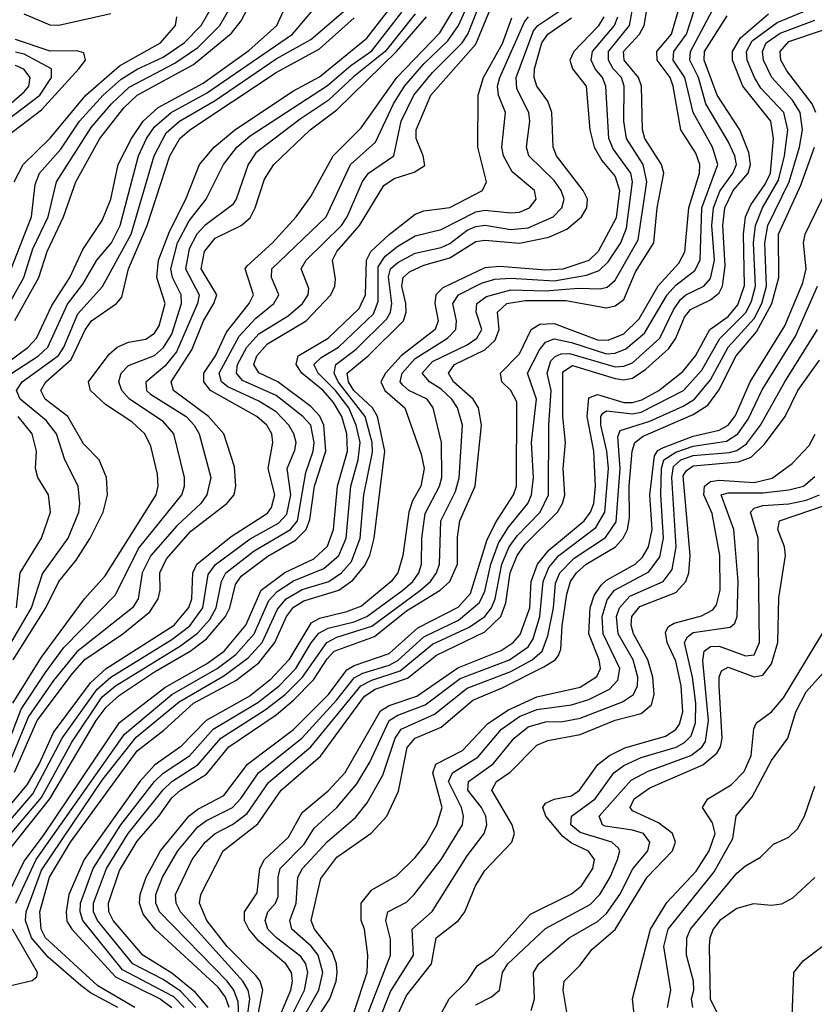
# Model space of a CAD drawing. Header units: inches. Extents: x 501365 to 657855, y 482276 to 547543.
# Tile 834 of 957: x 634240 to 636069, y 486937 to 489203. Entities that reach past the tile are written whole.
import ezdxf

# ---------------------------------------------------------------- set-up
doc = ezdxf.new("R2010")
doc.units = ezdxf.units.IN
doc.header["$MEASUREMENT"] = 0
doc.layers.add('A6438', color=7, linetype='Continuous')

msp = doc.modelspace()

# ---------------------------------------------------------------- linework, layer by layer
at = {"layer": 'A6438', "color": 5}
for points, elevation in [([(634165.7, 487334.3), (634257.4, 487442.6), (634284.8, 487490), (634317.5, 487562.5), (634402.9, 487677.1), (634439.2, 487710), (634595.2, 487810), (634629.3, 487850.7), (634635.9, 487870), (634638.1, 487930), (634647.6, 487950), (634726.3, 488013.7), (634810, 488067.2), (634819.6, 488080.4), (634827.2, 488110), (634811.9, 488170), (634822.4, 488230), (634820.4, 488250), (634808.4, 488270), (634785.8, 488290), (634679.4, 488350), (634663.4, 488370), (634663.7, 488390), (634690.4, 488429.6), (634716, 488484), (634767.9, 488550), (634778.1, 488570), (634758.9, 488630), (634763.4, 488636.6), (634821.8, 488690), (634876.6, 488750), (634910, 488796.6), (634961.2, 488890), (635025.7, 488954.3), (635107.8, 489070), (635206.7, 489173.3), (635266.6, 489273.4)], 3380), ([(634645.1, 486930), (634610, 486967.3), (634570, 486994.4), (634500.5, 487030), (634418.8, 487130), (634410.1, 487150), (634409.8, 487170), (634439.8, 487250), (634489.7, 487330.3), (634570, 487431), (634590.1, 487449.9), (634651, 487489), (634702.8, 487550), (634804.9, 487615.1), (634850.6, 487650), (634891.1, 487690), (634946.8, 487770), (634970, 487782), (635050, 487807.3), (635162.2, 487890), (635185.1, 487910), (635199.1, 487930), (635206.3, 487950), (635209.3, 488050), (635242.6, 488117.4), (635251.3, 488148.7), (635259, 488270), (635247.4, 488310), (635234.4, 488330), (635210, 488352.7), (635182.8, 488370), (635166.4, 488390), (635190, 488416.6), (635270, 488454.9), (635292.3, 488470), (635303.7, 488490), (635290.2, 488530), (635292, 488550), (635313.9, 488566.1), (635370, 488581.3), (635450, 488579.3), (635525.3, 488585.3), (635575.8, 488584.2), (635592.1, 488587.9), (635610, 488604.1), (635663.1, 488696.9), (635683.5, 488830), (635675.1, 488870), (635636.2, 488930), (635630.6, 488970), (635631, 489050), (635624.5, 489070), (635605.5, 489090), (635594.6, 489110), (635594.8, 489130), (635643, 489190), (635657.8, 489270)], 3140), ([(634178.4, 488390), (634259.3, 488450), (634278.9, 488470), (634314.2, 488545.8), (634355.2, 488610), (634385.5, 488674.5), (634430, 488741.2), (634450, 488790), (634466.8, 488870), (634497.1, 488930), (634524.2, 488970), (634558.8, 489001.2), (634662.4, 489057.6), (634767.3, 489132.7), (634831.6, 489190), (634858.3, 489250)], 3580), ([(634181.2, 487318.8), (634270, 487421.7), (634338, 487550), (634417.9, 487662.1), (634450, 487690.4), (634590, 487776.4), (634631.5, 487808.5), (634661.7, 487850), (634673.9, 487926.1), (634690.4, 487949.6), (634770, 488008.8), (634835.8, 488044.2), (634854.8, 488065.2), (634863.7, 488110), (634855.2, 488170), (634872.8, 488212.8), (634876.2, 488230), (634871, 488250), (634859.6, 488270), (634830, 488301), (634790, 488325.5), (634718.7, 488358.7), (634704.4, 488370), (634699.1, 488390), (634745.3, 488474.7), (634783.5, 488516.5), (634824.8, 488550), (634836, 488570), (634819.8, 488610), (634820.4, 488630), (634945.3, 488750), (635001.5, 488870), (635058.5, 488921.5), (635100, 489010), (635125.7, 489050), (635170, 489101.5), (635225.5, 489154.5), (635249.5, 489190), (635276.6, 489250)], 3360), ([(634197, 487303), (634290, 487413.2), (634360.2, 487540.2), (634430, 487644.6), (634460.4, 487670), (634610, 487762.2), (634648.8, 487791.2), (634677.3, 487822.7), (634692.5, 487850), (634704.7, 487910), (634714.7, 487930), (634779.2, 487980.8), (634863.4, 488030), (634879.5, 488050), (634898.8, 488161.2), (634915.2, 488210), (634917.4, 488230), (634910.1, 488270), (634891.7, 488290), (634830, 488338), (634752.9, 488372.9), (634738.6, 488390), (634741.2, 488410), (634762.9, 488450), (634790, 488480.1), (634858.1, 488521.9), (634890.5, 488550), (634903.5, 488570), (634905, 488585), (634888.1, 488630), (634899.5, 488650), (634980.2, 488730), (634993.3, 488750), (635029.2, 488830.8), (635042.7, 488850), (635100.8, 488890), (635117.6, 488970), (635147.2, 489030), (635190, 489082.1), (635258.4, 489150), (635271.4, 489170), (635302.4, 489250)], 3340), ([(634204.9, 488530), (634249.2, 488610), (634270, 488676.3), (634305.4, 488750), (634324.8, 488830), (634404.8, 488955.2), (634451.4, 489010), (634491.7, 489048.3), (634596.7, 489103.3), (634650, 489139.6), (634700.8, 489190), (634723.9, 489230)], 3640), ([(634214.6, 487290), (634309.6, 487410), (634416, 487590), (634438.8, 487621.2), (634470, 487648.5), (634550, 487702.1), (634632.6, 487750), (634670, 487778), (634713.6, 487830), (634723.2, 487850), (634736.8, 487903.2), (634750, 487922.7), (634811.1, 487968.9), (634874.6, 488005.4), (634899.2, 488030), (634907.4, 488052.6), (634918.7, 488130), (634944.2, 488210), (634939.7, 488270), (634930.8, 488290.8), (634910, 488312.8), (634833.9, 488370), (634790.5, 488390.5), (634778.7, 488410), (634785.4, 488430), (634810, 488457.4), (634899.6, 488510), (634955.7, 488570), (634965.3, 488590), (634966.4, 488606.4), (634960, 488650), (634970, 488670), (635021.8, 488730), (635078.3, 488821.7), (635101.9, 488838.1), (635147.4, 488852.6), (635172.4, 488867.6), (635168.6, 488890), (635152.1, 488930), (635152.5, 488950), (635186.4, 489030), (635290, 489147), (635331.8, 489250)], 3320), ([(634220.5, 488630), (634266.8, 488750), (634275.9, 488824.1), (634285.5, 488850), (634334.4, 488905.6), (634377.5, 488970), (634432.3, 489030), (634473.4, 489066.6), (634510, 489089.5), (634570, 489117.1), (634618.8, 489150), (634657.6, 489190), (634680.4, 489230)], 3660), ([(634224.5, 487630), (634290, 487736.2), (634389, 487870), (634436.5, 487923.5), (634554.3, 488110), (634558.6, 488130), (634557, 488157), (634541.4, 488221.4), (634528.2, 488250), (634498, 488278), (634437.4, 488317.4), (634403, 488350), (634398.6, 488370), (634446.2, 488433.8), (634464, 488450), (634490, 488461.5), (634530, 488468.4), (634550, 488481.6), (634561, 488499), (634574.4, 488550), (634555.9, 488610), (634559.7, 488650), (634584.4, 488715.6), (634622.2, 488790), (634653.6, 488870), (634687.3, 488910), (634735.2, 488950), (634870, 489039.5), (634930, 489072), (635038.8, 489161.2), (635100.1, 489239.9)], 3480), ([(634229, 488511), (634284.2, 488610), (634302.9, 488670), (634340.7, 488750), (634369.3, 488830), (634424.2, 488930), (634479.4, 489000.6), (634510, 489030), (634639.6, 489100.4), (634727.7, 489172.3), (634750, 489200.7), (634764.8, 489230)], 3620), ([(634465.7, 486930), (634403.2, 486963.2), (634380.5, 486980.5), (634305.4, 487045.4), (634267.5, 487090), (634253.3, 487130), (634254.7, 487150), (634290, 487246.2), (634430, 487452.8), (634507.7, 487552.3), (634606.7, 487633.3), (634710, 487692.9), (634765.7, 487734.3), (634798.1, 487770), (634833.4, 487846.6), (634852.9, 487870), (634890, 487892), (634951.5, 487910), (634980.5, 487930), (635003.6, 487956.4), (635023.5, 488010), (635031.8, 488110), (635051.7, 488208.3), (635051.3, 488230), (635034.9, 488290), (634973.2, 488370), (634963.3, 488390), (634967.2, 488410), (635014.6, 488445.4), (635085.1, 488514.9), (635093.4, 488530), (635096.6, 488550), (635088.7, 488611.3), (635093.5, 488630), (635110, 488644.7), (635150, 488666.1), (635210, 488679.3), (635230, 488688.4), (635270, 488718.6), (635290, 488727.4), (635310.3, 488730.3), (635370, 488720.3), (635410, 488724.2), (635468, 488750), (635487.7, 488770), (635492.7, 488790), (635485.9, 488810), (635470, 488833.2), (635411.9, 488890), (635406.5, 488910), (635413.9, 488970), (635411.6, 488990), (635384, 489044), (635382.4, 489070), (635422.4, 489177.6), (635432.1, 489190), (635490, 489228.4)], 3240), ([(634673.8, 486930), (634644.6, 486964.6), (634590, 487008.9), (634523.1, 487050), (634455.1, 487130), (634445.5, 487150), (634444.5, 487170), (634470, 487245.2), (634510, 487312.8), (634560, 487370), (634590, 487412), (634610, 487430.2), (634670, 487466.5), (634721.5, 487530), (634830, 487603.1), (634870, 487636.9), (634916.4, 487683.6), (634947.4, 487732.6), (634963.6, 487750), (635056.5, 487783.5), (635130, 487843), (635207.9, 487890), (635230, 487910.4), (635247.4, 487950), (635247.7, 488012.3), (635253.1, 488050), (635288.1, 488130), (635302.9, 488270), (635295.6, 488310), (635283.3, 488330), (635238.3, 488370), (635226.7, 488390), (635240.8, 488410), (635310, 488443.5), (635334.2, 488465.8), (635343.6, 488490), (635339.6, 488530), (635361.2, 488550), (635403.3, 488556.7), (635497, 488557), (635590, 488540), (635610, 488544.6), (635630, 488559.2), (635657.3, 488622.7), (635699.3, 488690), (635707, 488770), (635722.3, 488850), (635717.1, 488870), (635678.2, 488930), (635673.5, 488950), (635670.9, 489050), (635663.9, 489070), (635630.7, 489110), (635629.8, 489130), (635666.5, 489170), (635677.4, 489190), (635687, 489250)], 3120), ([(634721.7, 486930), (634713.6, 486953.6), (634696.8, 486976.8), (634551.9, 487110), (634524.4, 487144.4), (634515.5, 487170), (634517.6, 487190), (634531.1, 487230), (634563.7, 487290), (634630, 487370.9), (634650, 487386.2), (634710, 487417.9), (634764.4, 487490), (634870.4, 487569.6), (634951, 487650), (634993.1, 487706.9), (635010, 487717), (635090, 487744.7), (635156.5, 487803.5), (635248.7, 487851.3), (635277.5, 487882.5), (635315, 488005), (635334.9, 488045.1), (635376.7, 488110), (635383.4, 488130), (635384, 488324), (635370, 488349.9), (635349.6, 488370), (635346.4, 488390), (635390, 488434.2), (635417.3, 488490), (635437.3, 488502.7), (635470, 488504), (635570, 488466.8), (635594.2, 488465.8), (635630, 488480), (635665.2, 488514.8), (635709.1, 488590.9), (635756.7, 488643.3), (635770.6, 488669.4), (635780, 488770), (635804, 488850), (635805.4, 488870), (635796.3, 488896.3), (635761.7, 488950), (635743.5, 489050), (635736.6, 489070), (635706.7, 489110), (635706, 489130), (635740.1, 489170), (635763.1, 489250)], 3080), ([(634197, 487730), (634266.9, 487850), (634292.1, 487927.9), (634351.3, 488010), (634376.1, 488070), (634378.7, 488090), (634374.7, 488130), (634343.5, 488190), (634324.7, 488250), (634301.2, 488281.2), (634241.2, 488330), (634232.6, 488350), (634245.4, 488370), (634329.3, 488430.7), (634341.8, 488450), (634373.6, 488526.4), (634430.8, 488589.2), (634496.9, 488710), (634549.7, 488889.7), (634577.2, 488942.8), (634607.7, 488970), (634690, 489017.7), (634830, 489113.2), (634910, 489157.7), (634990, 489226.4)], 3540), ([(634203.2, 487170), (634250, 487266.9), (634294.6, 487325.4), (634470, 487585.6), (634574, 487666), (634670, 487721), (634710.4, 487749.6), (634760.5, 487810), (634795.4, 487890), (634850, 487931.1), (634917.1, 487962.8), (634948.5, 487991.5), (634961.9, 488030), (634971, 488130), (634994.7, 488210), (634992.8, 488250), (634981.3, 488290), (634962.5, 488322.5), (634938.3, 488350), (634889.4, 488390), (634876.4, 488410), (634880.6, 488430), (634950, 488470), (635021.4, 488538.6), (635035.6, 488570), (635037.9, 488650), (635048.4, 488670), (635090, 488709.2), (635150, 488755.4), (635170, 488763.7), (635230, 488771.2), (635305.2, 488810), (635314.5, 488830), (635294.4, 488910), (635295.1, 489030), (635307.6, 489070), (635351.1, 489148.9), (635372.6, 489207.4)], 3280), ([(634210.5, 487529.5), (634243.5, 487616.5), (634299.2, 487700.8), (634341.6, 487758.4), (634460.2, 487879.8), (634513.6, 487986.4), (634613.2, 488110), (634619.5, 488130), (634619.6, 488150), (634594.9, 488250), (634570, 488278.7), (634493, 488330), (634475.1, 488350), (634468.4, 488370), (634473.2, 488390), (634490, 488407.1), (634550, 488430.3), (634571, 488449), (634590, 488479.9), (634612.1, 488550), (634611.8, 488570), (634591.6, 488610), (634587.5, 488630), (634603.2, 488690), (634630, 488740.3), (634669.2, 488790), (634708.7, 488870), (634739.8, 488910), (634770, 488935.8), (634948.4, 489051.6), (635001.8, 489098.2), (635050, 489132), (635119.1, 489220.9)], 3460), ([(635150, 489217), (635080.9, 489130), (635008.4, 489071.6), (634950, 489017.3), (634885.3, 488974.7), (634783.2, 488896.8), (634765.5, 488870), (634738.2, 488790), (634730, 488776.9), (634665.9, 488730), (634647.7, 488710), (634630, 488676.3), (634621.2, 488630), (634653.1, 488570), (634648.8, 488550), (634601.2, 488438.8), (634574, 488406), (634530.6, 488369.4), (634532, 488350), (634541.1, 488341.1), (634622.8, 488290), (634641.8, 488270), (634653.3, 488250), (634679.9, 488150), (634670.8, 488110), (634657, 488090), (634601.3, 488038.7), (634541.4, 487970), (634522.2, 487930), (634512.8, 487870), (634499.4, 487850), (634371.4, 487748.6), (634317.7, 487682.3), (634260.3, 487599.7), (634215, 487490)], 3440), ([(634222, 488390), (634283.1, 488430), (634305.1, 488450), (634350, 488548.6), (634385.6, 488594.4), (634417.3, 488650), (634451.4, 488690), (634471.2, 488730), (634513.1, 488890), (634531.5, 488930), (634550, 488957.1), (634588.3, 488990), (634670, 489034.1), (634868.1, 489170), (634914.5, 489225.5)], 3560), ([(634225.1, 487730), (634300.3, 487850), (634330, 487910), (634370, 487959.4), (634401.9, 488010), (634431.7, 488070), (634441.8, 488110), (634439.9, 488150), (634422.8, 488190), (634387.2, 488227.3), (634350.7, 488290), (634298.7, 488330), (634288.6, 488350), (634300.4, 488370), (634358.5, 488421.5), (634390.5, 488489.5), (634404.9, 488510), (634462.6, 488550), (634475.1, 488564.9), (634490.1, 488630), (634533.2, 488730), (634585.3, 488890), (634608.4, 488930), (634631.3, 488950), (634830, 489081.5), (634930, 489136.5), (635010, 489207.3)], 3520), ([(634227.6, 488830), (634248.1, 488870), (634310, 488930.5), (634392, 489030), (634470, 489096.8), (634564.1, 489150), (634598.4, 489190), (634601.5, 489210)], 3680), ([(634228.4, 487471.6), (634280.5, 487590), (634361.5, 487698.5), (634390, 487730.5), (634477.3, 487790), (634539.6, 487840.4), (634558.8, 487870), (634563.2, 487890), (634562.3, 487930), (634577.6, 487962.4), (634634.1, 488025.9), (634716.9, 488090), (634733.2, 488110), (634737.3, 488130), (634734, 488174), (634709.7, 488250), (634674.1, 488290), (634593.7, 488350), (634588.3, 488370), (634636.4, 488443.6), (634663, 488510), (634686.9, 488550), (634693.5, 488570), (634657.5, 488630), (634665.5, 488670), (634690, 488700.6), (634750, 488729.6), (634770, 488747.3), (634781.8, 488770), (634803.6, 488836.4), (634825, 488870), (634908.6, 488950), (634970, 488995.7), (635107.4, 489130), (635176.3, 489210)], 3420), ([(634231.3, 487170), (634277.7, 487270), (634480.8, 487559.2), (634590.2, 487649.8), (634694.4, 487710), (634737.5, 487742.6), (634779.2, 487790), (634813.3, 487866.7), (634832.6, 487887.4), (634870, 487912), (634940, 487940), (634974.4, 487970), (634991.1, 488010), (635002.1, 488130), (635018.9, 488190), (635023.4, 488230), (635014.5, 488270), (634997.3, 488310), (634966.6, 488350), (634926.8, 488390), (634916.7, 488410), (634933.8, 488426.2), (634973.5, 488450), (635053.8, 488526.2), (635065, 488555), (635065.3, 488634.7), (635081.1, 488658.9), (635110, 488682.4), (635150, 488705.6), (635210, 488720.3), (635290, 488761.3), (635310, 488764.8), (635370, 488758.7), (635390, 488760.7), (635412.8, 488770), (635428.2, 488790), (635424.6, 488810), (635373.5, 488853.5), (635353.1, 488890), (635349.7, 488910.3), (635357.8, 488990), (635341.7, 489030), (635339.3, 489050), (635345, 489070), (635401.3, 489198.7), (635410.7, 489210)], 3260), ([(634450, 489217.2), (634330, 489190), (634310, 489191.1), (634250, 489216.3)], 3680), ([(634504.8, 486930), (634419.7, 486979.7), (634299.7, 487090), (634289.2, 487110), (634286.2, 487150), (634308.5, 487230), (634356.8, 487310), (634510, 487520.4), (634571.9, 487568.1), (634639.9, 487630), (634737.5, 487682.5), (634790, 487723.1), (634827.3, 487770), (634854.3, 487830), (634870, 487851.2), (634893.9, 487866.1), (634974.2, 487890), (635006.9, 487913.1), (635033.5, 487946.5), (635045.5, 487970), (635056, 488010), (635080.6, 488210), (635063.7, 488290), (635051.9, 488310), (635008.8, 488350), (634996.4, 488370), (634993.5, 488390), (635041.7, 488430), (635123.3, 488510), (635129.2, 488530), (635128.5, 488550), (635119.6, 488590), (635122.7, 488610), (635136.8, 488623.2), (635170, 488638.6), (635230, 488654.9), (635290, 488692.5), (635310, 488696.1), (635390, 488688.7), (635457.3, 488702.7), (635498.9, 488721.1), (635533, 488750), (635545.3, 488770), (635546.7, 488790), (635537, 488810), (635475.4, 488890), (635467.7, 488910), (635464.8, 488990), (635455.5, 489015.5), (635430.2, 489050), (635423.9, 489070), (635425, 489090), (635441.7, 489150), (635455, 489170), (635510, 489207.6)], 3220), ([(635584.2, 489210), (635571.5, 489188.5), (635515, 489130), (635506.3, 489110), (635512.5, 489090), (635543.9, 489050), (635552, 488950), (635562, 488910), (635579.3, 488879.3), (635610, 488842.2), (635620.2, 488810), (635612.8, 488747.2), (635571, 488670), (635550, 488649), (635490, 488629.2), (635450, 488626.7), (635344.7, 488635.3), (635310, 488632.5), (635213.9, 488586.1), (635197.5, 488570), (635195.5, 488550), (635203, 488510), (635196.4, 488490), (635117.9, 488430), (635081.7, 488390), (635071, 488370), (635080.4, 488350), (635126.6, 488310), (635163.7, 488203.7), (635170.4, 488170.3), (635162.9, 488130), (635143.8, 488096.2), (635135.2, 488070), (635121.8, 487970), (635110, 487930), (635095.1, 487910), (635026.3, 487853.7), (634990, 487839.3), (634930, 487824.8), (634910, 487814.2), (634859.4, 487730), (634816.2, 487683.8), (634770, 487647.3), (634669.3, 487590.7), (634610.4, 487529.6), (634550, 487487.2), (634516.5, 487450), (634388.7, 487270), (634353.2, 487190), (634346.8, 487150), (634348.1, 487128.1), (634359.7, 487110), (634460.2, 487000.2), (634563.1, 486950), (634590, 486930)], 3180), ([(634618.6, 486930), (634594.4, 486954.4), (634476.3, 487016.3), (634385.3, 487130), (634379.1, 487150), (634380.1, 487170), (634409.2, 487250), (634473.1, 487350), (634550, 487449.6), (634570, 487469.1), (634630.7, 487509.3), (634685.2, 487570), (634788.1, 487631.9), (634837.3, 487670), (634875.8, 487710), (634910.8, 487769.2), (634928.7, 487791.3), (634950, 487802.6), (635010, 487817.8), (635039.2, 487830), (635121.6, 487890), (635145, 487910), (635158.8, 487930), (635164.5, 487950), (635165.2, 488010), (635173.1, 488066.9), (635206.3, 488130), (635211.4, 488150), (635210.5, 488230), (635191.8, 488310), (635177.9, 488330), (635135.6, 488350), (635121.9, 488361.9), (635115.6, 488370), (635120.1, 488390), (635150, 488423.4), (635224.7, 488470), (635243.8, 488490), (635245.2, 488510), (635236.5, 488550), (635250, 488570.2), (635303, 488597), (635333.7, 488606.3), (635370, 488608.4), (635470, 488602.3), (635544.3, 488615.7), (635573.8, 488626.2), (635594.1, 488645.9), (635623, 488690), (635636.5, 488723.5), (635650.5, 488830), (635646.2, 488850), (635605.8, 488905.8), (635595.7, 488930), (635588.6, 489050), (635581.3, 489070), (635564.5, 489090), (635555.1, 489110), (635557.9, 489130), (635608.6, 489190), (635616.6, 489210)], 3160), ([(634744.4, 486910), (634742.7, 486942.7), (634733.1, 486970), (634717.5, 486990), (634562, 487150), (634553.5, 487170), (634553.1, 487190), (634568.8, 487230), (634603.6, 487290), (634650, 487345.2), (634670, 487360.2), (634730, 487390.3), (634749.1, 487410.9), (634789.3, 487470), (634889.9, 487550.1), (634970, 487637.6), (635010, 487688.2), (635030, 487699.6), (635090, 487717.4), (635110, 487728.1), (635170, 487783.1), (635250, 487821.4), (635298.1, 487861.9), (635310, 487887.8), (635324.3, 487950), (635341.8, 487998.2), (635364.9, 488035.1), (635409.3, 488090), (635418.1, 488110), (635422.1, 488150), (635417.4, 488230), (635428.9, 488330), (635408.7, 488390), (635436.2, 488443.8), (635450, 488461.1), (635470, 488468.6), (635510, 488460.5), (635590, 488434.3), (635610, 488435.9), (635634.5, 488445.5), (635678.1, 488481.9), (635730.3, 488570), (635750, 488592.1), (635793.8, 488626.2), (635806.1, 488650), (635809.5, 488770), (635846.7, 488870), (635834.2, 488910), (635789.8, 488989.8), (635770.6, 489070), (635743.7, 489110), (635745, 489130), (635774.3, 489170), (635792.9, 489227.1)], 3060), ([(634759.1, 486870), (634769.3, 486950), (634765.6, 486970), (634753.8, 486990), (634610.4, 487150), (634600.2, 487170), (634598.4, 487190), (634636.7, 487270), (634666.6, 487310), (634689.9, 487330), (634730, 487351), (634763.6, 487376.4), (634812.5, 487447.5), (634910, 487529.6), (635025.4, 487670), (635050, 487682.8), (635115.7, 487704.3), (635190, 487766.1), (635274.7, 487805.3), (635310, 487830), (635325.9, 487850), (635334, 487870), (635349.6, 487950), (635366.5, 487990), (635384.7, 488015.3), (635437.5, 488070), (635456.7, 488110), (635457.6, 488270), (635463.3, 488350), (635454, 488390), (635462.1, 488417.9), (635471.9, 488428.1), (635486, 488434), (635505.3, 488434.7), (635610, 488404.6), (635630, 488405.7), (635650, 488413.8), (635713, 488470), (635744.4, 488535.6), (635760.8, 488559.2), (635772.6, 488570), (635814.6, 488590), (635830, 488607.8), (635838.8, 488650), (635832.5, 488730), (635836.4, 488770), (635851.1, 488808.9), (635881.4, 488850), (635889.7, 488870), (635885.6, 488890), (635870, 488922.7), (635818.8, 489010), (635801.8, 489070), (635782.5, 489110), (635783.8, 489130), (635834.6, 489225.4)], 3040), ([(634780.5, 486870), (634799.2, 486970), (634793.4, 486990), (634783.4, 487003.5), (634717.3, 487070), (634670.8, 487130), (634654, 487170), (634657, 487190), (634708.3, 487290), (634787.8, 487352.2), (634841.4, 487430), (634931.9, 487508.1), (635033.3, 487646.7), (635057.9, 487662.1), (635132.3, 487687.7), (635199.2, 487740.8), (635310, 487794.7), (635346.9, 487830), (635359, 487861), (635368.9, 487930), (635384.9, 487970), (635403.5, 487996.5), (635477.7, 488070), (635489.4, 488090), (635494.5, 488110), (635490.6, 488170), (635496.2, 488230), (635490.1, 488290), (635490, 488393.1), (635512.2, 488407.8), (635610, 488377.2), (635630, 488374.2), (635650, 488378.4), (635681.2, 488398.8), (635733.6, 488446.4), (635749.8, 488470), (635770, 488518.6), (635783.5, 488536.5), (635830, 488558.2), (635850, 488574.4), (635857.6, 488590), (635863.4, 488636.6), (635857.7, 488730), (635862.7, 488770), (635882.1, 488810), (635916.1, 488850), (635922.1, 488870), (635917.6, 488897.6), (635897.4, 488950), (635844.7, 489030), (635814.9, 489110), (635816.2, 489130), (635867.9, 489212.1)], 3020), ([(634830.3, 486890), (634864.1, 486970), (634867.9, 486990), (634865.4, 487010), (634852.7, 487030), (634790, 487082.3), (634767.1, 487110), (634757.6, 487130), (634757.1, 487150), (634786.3, 487193.7), (634792.8, 487250), (634803.7, 487270), (634858.4, 487321.6), (634890, 487378.3), (634950, 487428.1), (634988.9, 487471), (635070, 487612.4), (635090, 487624.7), (635153.9, 487646.1), (635248.3, 487711.7), (635348.2, 487751.8), (635375.6, 487770), (635391.9, 487788.1), (635414.2, 487850), (635417.2, 487910), (635431.3, 487950), (635457.6, 487982.4), (635538.9, 488050), (635553.6, 488070), (635561.2, 488090), (635565.1, 488130), (635561.1, 488210), (635545.7, 488290), (635550, 488333.1), (635570, 488340.4), (635630, 488322), (635650, 488322.5), (635671.4, 488328.6), (635710.8, 488350), (635766, 488394), (635795.4, 488430), (635827.9, 488490), (635870, 488520.5), (635892.9, 488547.1), (635908.3, 488591.7), (635905.3, 488710), (635910.5, 488749.5), (635922.5, 488777.5), (635955.5, 488824.5), (635967.4, 488850), (635974.9, 488930), (635968.4, 488970), (635904.4, 489050), (635880.5, 489110), (635880.1, 489130), (635898.7, 489161.3), (635963, 489217)], 2980), ([(634855.2, 486890), (634895.6, 486970), (634902.9, 487010), (634898.6, 487030), (634887, 487047), (634830.7, 487090), (634811.1, 487110), (634804.9, 487130), (634811.2, 487150), (634828.8, 487170), (634834.5, 487185.5), (634834.6, 487230), (634839.3, 487250), (634894.6, 487305.4), (634917.5, 487342.5), (634969.8, 487390.2), (635015.8, 487444.3), (635045.8, 487494.2), (635090, 487590.2), (635110, 487602.9), (635173.3, 487626.7), (635253.3, 487686.7), (635367.4, 487730), (635410, 487759.5), (635421.8, 487778.2), (635437.2, 487830), (635444.4, 487910), (635457.3, 487942.7), (635480.3, 487970), (635565.8, 488034.2), (635586.8, 488070), (635595.1, 488170), (635591.3, 488210), (635577.1, 488270), (635577.3, 488290), (635582.2, 488297.8), (635590, 488303.3), (635650, 488296.1), (635670, 488299.9), (635767.2, 488350), (635810, 488396.8), (635850.8, 488469.2), (635912.1, 488530), (635924.4, 488555.6), (635933.1, 488590), (635928.3, 488690), (635933, 488730), (635949, 488770), (635985.8, 488834.2), (636000.2, 488890), (636007.9, 488950), (635998.2, 488990), (635945.7, 489045.7), (635930.7, 489070), (635914.2, 489110), (635912.6, 489130), (635925.3, 489154.7), (635982.9, 489197.1), (636050, 489224.2)], 2960), ([(634883.1, 486890), (634928.3, 486970), (634937.3, 487010), (634927.2, 487050), (634910.7, 487070.7), (634866.1, 487110), (634861.4, 487130), (634876.2, 487170), (634879.7, 487230), (634890.5, 487250), (634948, 487312), (635012.6, 487367.4), (635039.5, 487400.5), (635075.3, 487464.7), (635104.4, 487550), (635117.5, 487570), (635194.9, 487605.1), (635270, 487665), (635370, 487702.9), (635419, 487730), (635442.2, 487750), (635455, 487785), (635468.3, 487850), (635473.2, 487906.8), (635482.8, 487930), (635515.8, 487964.2), (635588.2, 488011.8), (635612.3, 488047.7), (635622.1, 488170), (635616.7, 488243.3), (635622, 488258), (635690, 488279.4), (635766.5, 488313.5), (635793, 488330), (635830, 488374.1), (635870.6, 488450), (635930, 488515.9), (635947.7, 488550), (635958.3, 488590), (635954.9, 488690), (635961.6, 488730), (636010.7, 488830), (636034.8, 488910), (636041.4, 488950), (636036.1, 488990), (636018.2, 489018.2), (635970.8, 489070), (635951.6, 489110), (635949.4, 489130), (635957.9, 489150), (635990, 489172.6), (636070, 489202.3)], 2940), ([(636072.3, 488990), (636063.9, 489010), (636005.5, 489085.5), (635991.2, 489110), (635989.7, 489130.3), (636010, 489153.1), (636090, 489179.7)], 2920), ([(634210, 488934.6), (634290, 488995.9), (634376.3, 489090), (634391.1, 489110), (634387.3, 489127.3), (634371.4, 489131.4), (634310, 489131.3), (634230, 489157.9)], 3720), ([(634190, 488956.6), (634286.5, 489030), (634313.1, 489070), (634312.9, 489090), (634250, 489123.7), (634230, 489128.3)], 3740), ([(634149.1, 488950), (634250, 489037.5), (634260.7, 489050), (634264.3, 489070), (634249.6, 489089.6), (634230, 489098)], 3760), ([(634914.9, 486890), (634953.9, 486950), (634968.3, 486990), (634970.8, 487010), (634969.1, 487030), (634958.7, 487058.7), (634918.3, 487110), (634910.5, 487130), (634933.1, 487226.9), (634970, 487275.8), (635048.7, 487331.3), (635084.8, 487370), (635112, 487428), (635131.9, 487528.1), (635149.9, 487550), (635210, 487574.6), (635282.8, 487637.2), (635350, 487665.3), (635446.3, 487713.7), (635472.6, 487730), (635479.9, 487740.1), (635485.4, 487754.6), (635488.2, 487808.2), (635499, 487881), (635507.5, 487910), (635521.2, 487930), (635543.9, 487950), (635611.3, 487990), (635629, 488010), (635638.5, 488030), (635643, 488057), (635642.2, 488130), (635649.7, 488210.3), (635655.9, 488230), (635675.1, 488244.9), (635790, 488295), (635823.9, 488316.1), (635849, 488351), (635888.6, 488430), (635935.3, 488484.7), (635970.9, 488550), (635986.9, 488610), (635985.8, 488710), (636037.8, 488822.2), (636068.9, 488910)], 2920), ([(635010, 486919.7), (635039.4, 487010), (635041.4, 487050), (635033.2, 487110), (635025.8, 487130), (635025.5, 487170), (635050, 487200.6), (635106.9, 487233.1), (635150, 487274.9), (635174.6, 487305.5), (635200.2, 487350), (635212.1, 487390), (635190.4, 487469.6), (635197.5, 487490), (635258.7, 487521.3), (635316.9, 487583.1), (635364.8, 487615.2), (635430, 487644.8), (635530, 487666.8), (635568.2, 487691.8), (635576.5, 487710), (635573.8, 487730), (635549.6, 487790), (635552.6, 487850), (635562.1, 487877.9), (635578, 487902), (635590, 487913.1), (635656.3, 487950), (635673.4, 487966.6), (635687.1, 487990), (635695.3, 488030), (635689.7, 488110), (635700.6, 488199.4), (635708.2, 488211.8), (635721.6, 488218.4), (635790, 488244.9), (635850, 488258.4), (635870, 488270.3), (635887.3, 488292.7), (635921.2, 488370), (636001.1, 488498.9), (636042.4, 488597.6), (636049.5, 488630), (636044, 488690), (636047.3, 488710), (636135.1, 488890)], 2880), ([(635031.1, 486890), (635093.6, 487050), (635093.1, 487086.9), (635082.7, 487130), (635087.2, 487150), (635130, 487172.3), (635148, 487190), (635209.9, 487270), (635258.8, 487350), (635261.6, 487370), (635256.5, 487390), (635226.4, 487450), (635236.1, 487470), (635294.3, 487505.7), (635349, 487570), (635390, 487599.9), (635430, 487616), (635510, 487626.4), (635550, 487638.4), (635597.4, 487662.6), (635616.7, 487683.3), (635620.8, 487710), (635582.7, 487790), (635580.7, 487830), (635592.1, 487867.9), (635608.7, 487890), (635687.6, 487932.4), (635713.1, 487966.9), (635721.5, 488010), (635715.7, 488110), (635716.7, 488170), (635722.3, 488190), (635750, 488208.2), (635790, 488222), (635866.6, 488233.4), (635892.8, 488250), (635916.4, 488283.6), (635948.4, 488351.6), (636025.3, 488474.7), (636075.8, 488590)], 2860), ([(635039.3, 486830), (635093.6, 486966.4), (635146.4, 487050), (635143.3, 487110), (635189.3, 487150.7), (635270, 487279.2), (635309, 487330), (635314.6, 487350), (635312.3, 487370), (635302.7, 487390), (635270.9, 487430), (635272.6, 487450), (635329.8, 487490.2), (635377.5, 487550), (635410, 487576.1), (635450, 487587.6), (635490, 487588.4), (635530, 487595.7), (635627, 487633), (635652.8, 487650), (635661.4, 487670), (635662.1, 487690), (635651.5, 487730), (635617.3, 487790), (635613.7, 487830), (635620, 487850), (635643.8, 487876.2), (635720.6, 487910), (635741.8, 487938.2), (635750.4, 487990), (635740.5, 488150), (635744.7, 488175.3), (635761.6, 488190), (635790, 488200), (635873.2, 488206.8), (635890, 488211.5), (635912.9, 488227.1), (635945.1, 488270), (636000.7, 488370), (636076.3, 488490)], 2840), ([(635099.5, 486890), (635130, 486957.1), (635187.9, 487030), (635198.3, 487090), (635249.7, 487130.3), (635264.4, 487150), (635288.7, 487210), (635310, 487245), (635372.6, 487310), (635378.6, 487330), (635373.6, 487350), (635326.8, 487430), (635337, 487450), (635368.8, 487471.2), (635430, 487533.9), (635455.5, 487544.5), (635530, 487557.9), (635610, 487591.1), (635670, 487606.5), (635693.9, 487626.1), (635700.2, 487650), (635697.2, 487690), (635685.2, 487730), (635652.4, 487790), (635646.9, 487810), (635648.7, 487830), (635667.3, 487852.7), (635750, 487884.6), (635773.1, 487910), (635779.5, 487930), (635783.1, 487970), (635766.7, 488153.3), (635774.4, 488165.6), (635790, 488176.5), (635894.5, 488185.5), (635923.4, 488196.6), (635954, 488226), (636001.8, 488290), (636031, 488350), (636080.2, 488419.8)], 2820), ([(634232.4, 487850), (634241, 487930), (634290, 488010.1), (634311, 488070), (634306.5, 488110), (634281.7, 488150), (634276.2, 488170), (634278.3, 488210), (634268.6, 488250), (634236.2, 488290)], 3560), ([(635206.6, 486910), (635228.5, 486950), (635269.6, 486990), (635293.6, 487026.4), (635330, 487050.4), (635415.5, 487144.5), (635510, 487191.4), (635533, 487210), (635559, 487250), (635562.6, 487270), (635549.3, 487289.3), (635510, 487308.1), (635490, 487323), (635450.4, 487370), (635444.1, 487390), (635450, 487399.9), (635470, 487409), (635510, 487417.2), (635528.4, 487430), (635570.6, 487489.4), (635597.3, 487510), (635632.3, 487527.7), (635725.9, 487554.1), (635750, 487569.4), (635758.2, 487581.8), (635766.1, 487610), (635762.2, 487670), (635750, 487726.7), (635730.2, 487770), (635726.1, 487793.9), (635733.4, 487806.6), (635745.8, 487814.2), (635808.9, 487831.1), (635835.2, 487844.8), (635843.5, 487856.5), (635851.6, 487890), (635851.3, 487970), (635833.3, 488066.7), (635814.2, 488110), (635815.6, 488130), (635830, 488140.5), (635850, 488143.6), (635930, 488138.5), (635971.6, 488148.4), (636017.9, 488182.1), (636056.6, 488223.4), (636070.4, 488249.6)], 2780), ([(635290, 486936.1), (635325.4, 486954.6), (635344.1, 486970), (635350.9, 487010), (635363.3, 487030), (635450, 487111.5), (635553.1, 487166.9), (635575.4, 487190), (635598.6, 487230), (635616, 487270), (635621, 487290), (635616.9, 487296.9), (635602.6, 487310), (635530, 487332.4), (635508.4, 487350), (635509.9, 487370), (635564.5, 487410), (635607.3, 487470), (635630, 487487.1), (635670, 487504.8), (635751, 487529), (635770, 487539.6), (635785, 487555), (635795.3, 487584.7), (635795.7, 487630), (635788.1, 487690), (635770.2, 487770), (635776.9, 487783.1), (635790, 487792.6), (635874.8, 487805.2), (635885.5, 487814.5), (635891.3, 487830), (635893.1, 487910), (635883.5, 488030), (635854.2, 488110), (635870, 488114.5), (635950, 488114.3), (636010, 488121.3), (636043.8, 488130), (636070, 488151.6)], 2760), ([(635417, 486923), (635424.4, 486950), (635422.2, 487010), (635434.4, 487030), (635504.4, 487090), (635570, 487127.7), (635590, 487146.2), (635621.4, 487190), (635650.8, 487249.2), (635685.7, 487290), (635690.3, 487310), (635675.6, 487330), (635650, 487338.1), (635587.2, 487347.2), (635580.8, 487350), (635573.3, 487370), (635647.3, 487452.7), (635686.3, 487473.7), (635784.3, 487510), (635810, 487529.3), (635817.9, 487542.1), (635825.3, 487590), (635812.1, 487727.9), (635815, 487750), (635830, 487760.9), (635850, 487761.4), (635910, 487739.1), (635930, 487741.6), (635942.1, 487770), (635939.2, 488010), (635921.4, 488070), (635930, 488079), (635950, 488085.2), (636010, 488089.2), (636050, 488097.5), (636080.5, 488110)], 2740), ([(635500.5, 486910), (635490.3, 486970), (635492.8, 486990), (635530, 487027.5), (635556.6, 487063.4), (635610, 487109.1), (635683.7, 487230), (635742.3, 487290), (635748.9, 487310), (635742.2, 487330), (635710, 487355), (635650, 487382.1), (635644.5, 487390), (635654.2, 487410), (635690, 487435.6), (635811.8, 487488.2), (635844.6, 487515.4), (635852.8, 487530), (635856.3, 487550), (635850, 487670), (635850, 487690), (635855.2, 487704.8), (635870, 487712.9), (635930, 487690.9), (635950, 487694.9), (635970, 487721.1), (635984.5, 487770), (635987.2, 487872.8), (636002.1, 487970), (635999.8, 487990), (635984.7, 488030), (635988.4, 488050), (636094.3, 488085.7)], 2720), ([(635661.2, 486850), (635649.9, 486950), (635691.3, 487110), (635728.9, 487171.1), (635796.6, 487243.4), (635826.6, 487290), (635840.3, 487330), (635834.5, 487354.5), (635811.2, 487390), (635818.1, 487401.9), (635823.4, 487410), (635877.4, 487442.6), (635907, 487473), (635923.6, 487510), (635929.1, 487570.9), (635935.2, 487584.8), (635970, 487610.5), (635997.6, 487642.4), (636099, 487810)], 2680), ([(635730.9, 486930), (635738.2, 486970), (635722.4, 487070), (635732.2, 487110), (635838.2, 487241.8), (635881.2, 487318.8), (635889.1, 487370.9), (635925.7, 487414.3), (635970, 487498), (636007.5, 487550), (636025.9, 487610), (636050, 487656.2), (636090, 487700.5)], 2660), ([(635789.4, 486930), (635785.6, 486950), (635791.6, 486970), (635790.4, 486990), (635774.5, 487050), (635775.3, 487090), (635783.8, 487110), (635890, 487238.6), (635910, 487255.9), (635944.6, 487275.4), (635974.6, 487305.5), (636010, 487322), (636030, 487340.6), (636046.1, 487370), (636070, 487438.9)], 2640), ([(636070, 487228.9), (636018.4, 487181.6), (635992.8, 487167.2), (635970, 487164.4), (635928.3, 487168.4), (635890, 487157.3), (635851.2, 487130), (635836, 487110), (635828, 487090), (635826.8, 487070), (635829.3, 486950), (635858.3, 486890)], 2620), ([(634190, 486973.1), (634268.5, 486991.5), (634279.6, 487000.4), (634280.7, 487010), (634223.3, 487110)], 3260), ([(636083.4, 485690), (636044.3, 485790), (636011.8, 485890), (635994.5, 485994.5), (635956.2, 486070), (635948.1, 486110), (635949, 486171), (635965.8, 486250), (635974.3, 486270), (636016.4, 486330), (636034.4, 486370), (636030.9, 486410), (636004.2, 486484.2), (635994.4, 486530), (635996.9, 486563.1), (636009.2, 486610), (636009.8, 486670), (636019.1, 486750), (636015.2, 486850), (636021.7, 487010), (636042.8, 487037.2), (636130, 487103.2)], 2620)]:
    msp.add_lwpolyline(points, dxfattribs=dict(at, elevation=elevation))

doc.saveas('drawing.dxf')
